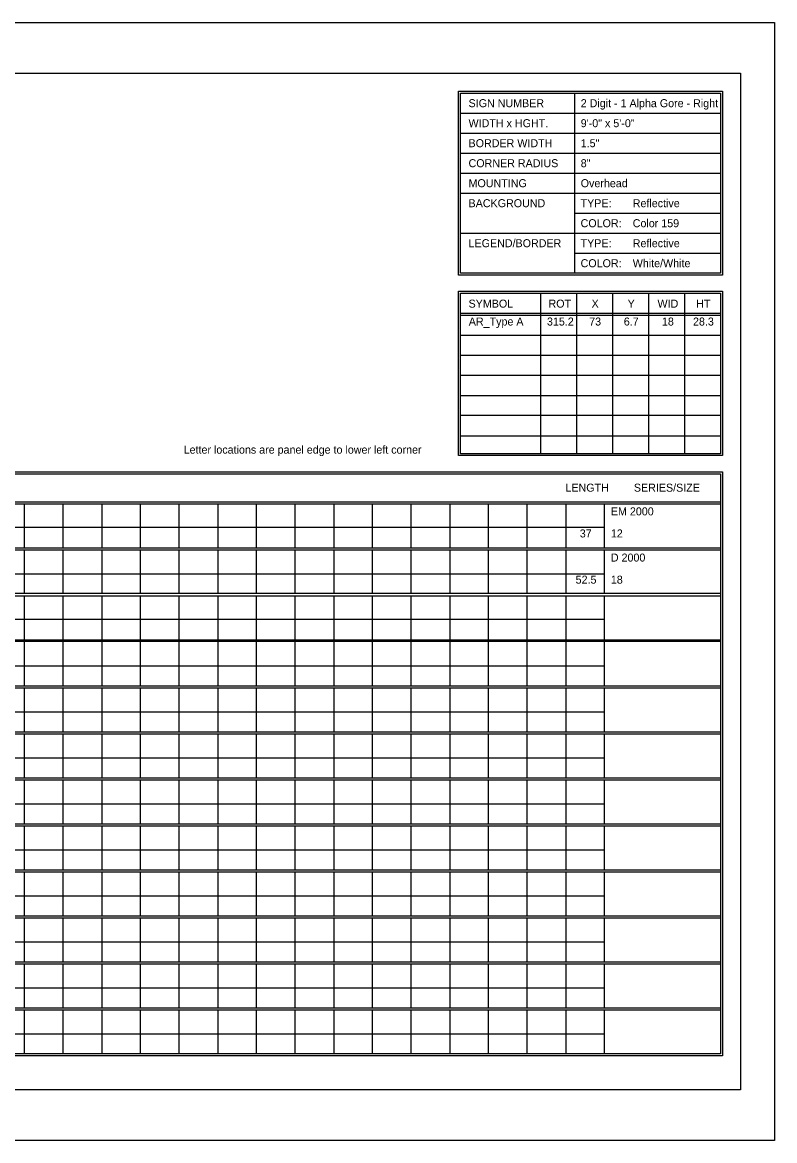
# Model space of a CAD drawing. Extents: x 1806251 to 1809821, y 414895 to 422886.
# Drawn here: x 1809679.34 to 1809684.89, y 415365.97 to 415374.23 of the extents above; entities that cross this region are included whole.
import ezdxf

# ---------------------------------------------------------------- set-up
doc = ezdxf.new("R2010")
doc.units = 0
doc.layers.add('GSSHT', color=7, linetype='Continuous')

msp = doc.modelspace()

# ---------------------------------------------------------------- linework, layer by layer
at = {"layer": 'GSSHT'}
for p, q in [((1809672.1349, 415374.2262), (1809684.8891, 415374.2262)), ((1809684.8891, 415374.2262), (1809684.8891, 415365.9725)), ((1809683.4126, 415373.7035), (1809683.4126, 415372.3747)), ((1809682.571, 415373.5559), (1809684.4905, 415373.5559)), ((1809682.571, 415373.4082), (1809684.4905, 415373.4082)), ((1809682.571, 415373.2606), (1809684.4905, 415373.2606)), ((1809682.571, 415373.1129), (1809684.4905, 415373.1129)), ((1809682.571, 415372.9653), (1809684.4905, 415372.9653)), ((1809683.4126, 415372.8176), (1809684.4905, 415372.8176)), ((1809682.571, 415372.67), (1809684.4905, 415372.67)), ((1809683.4126, 415372.5223), (1809684.4905, 415372.5223)), ((1809683.1616, 415372.227), (1809683.1616, 415371.0428)), ((1809683.4274, 415372.227), (1809683.4274, 415371.0428)), ((1809683.6931, 415372.227), (1809683.6931, 415371.0428)), ((1809683.9589, 415372.227), (1809683.9589, 415371.0428)), ((1809684.2247, 415372.227), (1809684.2247, 415371.0428)), ((1809682.571, 415372.0794), (1809684.4905, 415372.0794)), ((1809682.571, 415372.0646), (1809684.4905, 415372.0646)), ((1809682.571, 415371.9169), (1809684.4905, 415371.9169)), ((1809682.571, 415371.7693), (1809684.4905, 415371.7693)), ((1809682.571, 415371.6216), (1809684.4905, 415371.6216)), ((1809682.571, 415371.471), (1809684.4905, 415371.471)), ((1809682.571, 415371.3263), (1809684.4905, 415371.3263)), ((1809682.571, 415371.1757), (1809684.4905, 415371.1757)), ((1809672.7816, 415370.6885), (1809684.4905, 415370.6885)), ((1809672.7816, 415370.6737), (1809684.4905, 415370.6737)), ((1809679.3492, 415370.6737), (1809679.3492, 415370.3489)), ((1809679.6357, 415370.6737), (1809679.6357, 415370.3489)), ((1809679.9221, 415370.6737), (1809679.9221, 415370.3489)), ((1809680.2056, 415370.6737), (1809680.2056, 415370.3489)), ((1809680.492, 415370.6737), (1809680.492, 415370.3489)), ((1809680.7785, 415370.6737), (1809680.7785, 415370.3489)), ((1809681.062, 415370.6737), (1809681.062, 415370.3489)), ((1809681.3484, 415370.6737), (1809681.3484, 415370.3489)), ((1809681.6349, 415370.6737), (1809681.6349, 415370.3489)), ((1809681.9184, 415370.6737), (1809681.9184, 415370.3489)), ((1809682.2048, 415370.6737), (1809682.2048, 415370.3489)), ((1809682.4913, 415370.6737), (1809682.4913, 415370.3489)), ((1809682.7747, 415370.6737), (1809682.7747, 415370.3489)), ((1809683.0612, 415370.6737), (1809683.0612, 415370.3489)), ((1809683.3476, 415370.6737), (1809683.3476, 415370.3489)), ((1809683.6311, 415370.6737), (1809683.6311, 415370.3489)), ((1809672.7816, 415370.4995), (1809683.6311, 415370.4995)), ((1809672.7816, 415370.3489), (1809684.4905, 415370.3489)), ((1809672.7816, 415370.3341), (1809684.4905, 415370.3341)), ((1809679.3492, 415370.3341), (1809679.3492, 415370.0122)), ((1809679.6357, 415370.3341), (1809679.6357, 415370.0122)), ((1809679.9221, 415370.3341), (1809679.9221, 415370.0122)), ((1809680.2056, 415370.3341), (1809680.2056, 415370.0122)), ((1809680.492, 415370.3341), (1809680.492, 415370.0122)), ((1809680.7785, 415370.3341), (1809680.7785, 415370.0122)), ((1809681.062, 415370.3341), (1809681.062, 415370.0122)), ((1809681.3484, 415370.3341), (1809681.3484, 415370.0122)), ((1809681.6349, 415370.3341), (1809681.6349, 415370.0122)), ((1809681.9184, 415370.3341), (1809681.9184, 415370.0122)), ((1809682.2048, 415370.3341), (1809682.2048, 415370.0122)), ((1809682.4913, 415370.3341), (1809682.4913, 415370.0122)), ((1809682.7747, 415370.3341), (1809682.7747, 415370.0122)), ((1809683.0612, 415370.3341), (1809683.0612, 415370.0122)), ((1809683.3476, 415370.3341), (1809683.3476, 415370.0122)), ((1809683.6311, 415370.3341), (1809683.6311, 415370.0122)), ((1809672.7816, 415370.1569), (1809683.6311, 415370.1569)), ((1809672.7816, 415370.0122), (1809684.4905, 415370.0122)), ((1809672.7816, 415369.9945), (1809684.4905, 415369.9945)), ((1809679.3492, 415369.9945), (1809679.3492, 415369.6697)), ((1809679.6357, 415369.9945), (1809679.6357, 415369.6697)), ((1809679.9221, 415369.9945), (1809679.9221, 415369.6697)), ((1809680.2056, 415369.9945), (1809680.2056, 415369.6697)), ((1809680.492, 415369.9945), (1809680.492, 415369.6697)), ((1809680.7785, 415369.9945), (1809680.7785, 415369.6697)), ((1809681.062, 415369.9945), (1809681.062, 415369.6697)), ((1809681.3484, 415369.9945), (1809681.3484, 415369.6697)), ((1809681.6349, 415369.9945), (1809681.6349, 415369.6697)), ((1809681.9184, 415369.9945), (1809681.9184, 415369.6697)), ((1809682.2048, 415369.9945), (1809682.2048, 415369.6697)), ((1809682.4913, 415369.9945), (1809682.4913, 415369.6697)), ((1809682.7747, 415369.9945), (1809682.7747, 415369.6697)), ((1809683.0612, 415369.9945), (1809683.0612, 415369.6697)), ((1809683.3476, 415369.9945), (1809683.3476, 415369.6697)), ((1809683.6311, 415369.9945), (1809683.6311, 415369.6697)), ((1809672.7816, 415369.8203), (1809683.6311, 415369.8203)), ((1809672.7816, 415369.6697), (1809684.4905, 415369.6697)), ((1809672.7816, 415369.6579), (1809684.4905, 415369.6579)), ((1809679.3492, 415369.6579), (1809679.3492, 415369.3301)), ((1809679.6357, 415369.6579), (1809679.6357, 415369.3301)), ((1809679.9221, 415369.6579), (1809679.9221, 415369.3301)), ((1809680.2056, 415369.6579), (1809680.2056, 415369.3301)), ((1809680.492, 415369.6579), (1809680.492, 415369.3301)), ((1809680.7785, 415369.6579), (1809680.7785, 415369.3301)), ((1809681.062, 415369.6579), (1809681.062, 415369.3301)), ((1809681.3484, 415369.6579), (1809681.3484, 415369.3301)), ((1809681.6349, 415369.6579), (1809681.6349, 415369.3301)), ((1809681.9184, 415369.6579), (1809681.9184, 415369.3301)), ((1809682.2048, 415369.6579), (1809682.2048, 415369.3301)), ((1809682.4913, 415369.6579), (1809682.4913, 415369.3301)), ((1809682.7747, 415369.6579), (1809682.7747, 415369.3301)), ((1809683.0612, 415369.6579), (1809683.0612, 415369.3301)), ((1809683.3476, 415369.6579), (1809683.3476, 415369.3301)), ((1809683.6311, 415369.6579), (1809683.6311, 415369.3301)), ((1809672.7816, 415369.4777), (1809683.6311, 415369.4777)), ((1809672.7816, 415369.3301), (1809684.4905, 415369.3301)), ((1809672.7816, 415369.3153), (1809684.4905, 415369.3153)), ((1809679.3492, 415369.3153), (1809679.3492, 415368.9905)), ((1809679.6357, 415369.3153), (1809679.6357, 415368.9905)), ((1809679.9221, 415369.3153), (1809679.9221, 415368.9905)), ((1809680.2056, 415369.3153), (1809680.2056, 415368.9905)), ((1809680.492, 415369.3153), (1809680.492, 415368.9905)), ((1809680.7785, 415369.3153), (1809680.7785, 415368.9905)), ((1809681.062, 415369.3153), (1809681.062, 415368.9905)), ((1809681.3484, 415369.3153), (1809681.3484, 415368.9905)), ((1809681.6349, 415369.3153), (1809681.6349, 415368.9905)), ((1809681.9184, 415369.3153), (1809681.9184, 415368.9905)), ((1809682.2048, 415369.3153), (1809682.2048, 415368.9905)), ((1809682.4913, 415369.3153), (1809682.4913, 415368.9905)), ((1809682.7747, 415369.3153), (1809682.7747, 415368.9905)), ((1809683.0612, 415369.3153), (1809683.0612, 415368.9905)), ((1809683.3476, 415369.3153), (1809683.3476, 415368.9905)), ((1809683.6311, 415369.3153), (1809683.6311, 415368.9905)), ((1809672.7816, 415369.1381), (1809683.6311, 415369.1381)), ((1809672.7816, 415368.9905), (1809684.4905, 415368.9905)), ((1809672.7816, 415368.9757), (1809684.4905, 415368.9757)), ((1809679.3492, 415368.9757), (1809679.3492, 415368.6509)), ((1809679.6357, 415368.9757), (1809679.6357, 415368.6509)), ((1809679.9221, 415368.9757), (1809679.9221, 415368.6509)), ((1809680.2056, 415368.9757), (1809680.2056, 415368.6509)), ((1809680.492, 415368.9757), (1809680.492, 415368.6509)), ((1809680.7785, 415368.9757), (1809680.7785, 415368.6509)), ((1809681.062, 415368.9757), (1809681.062, 415368.6509)), ((1809681.3484, 415368.9757), (1809681.3484, 415368.6509)), ((1809681.6349, 415368.9757), (1809681.6349, 415368.6509)), ((1809681.9184, 415368.9757), (1809681.9184, 415368.6509)), ((1809682.2048, 415368.9757), (1809682.2048, 415368.6509)), ((1809682.4913, 415368.9757), (1809682.4913, 415368.6509)), ((1809682.7747, 415368.9757), (1809682.7747, 415368.6509)), ((1809683.0612, 415368.9757), (1809683.0612, 415368.6509)), ((1809683.3476, 415368.9757), (1809683.3476, 415368.6509)), ((1809683.6311, 415368.9757), (1809683.6311, 415368.6509)), ((1809672.7816, 415368.7985), (1809683.6311, 415368.7985)), ((1809672.7816, 415368.6509), (1809684.4905, 415368.6509)), ((1809672.7816, 415368.6361), (1809684.4905, 415368.6361)), ((1809679.3492, 415368.6361), (1809679.3492, 415368.3113)), ((1809679.6357, 415368.6361), (1809679.6357, 415368.3113)), ((1809679.9221, 415368.6361), (1809679.9221, 415368.3113)), ((1809680.2056, 415368.6361), (1809680.2056, 415368.3113)), ((1809680.492, 415368.6361), (1809680.492, 415368.3113)), ((1809680.7785, 415368.6361), (1809680.7785, 415368.3113)), ((1809681.062, 415368.6361), (1809681.062, 415368.3113)), ((1809681.3484, 415368.6361), (1809681.3484, 415368.3113)), ((1809681.6349, 415368.6361), (1809681.6349, 415368.3113)), ((1809681.9184, 415368.6361), (1809681.9184, 415368.3113)), ((1809682.2048, 415368.6361), (1809682.2048, 415368.3113)), ((1809682.4913, 415368.6361), (1809682.4913, 415368.3113)), ((1809682.7747, 415368.6361), (1809682.7747, 415368.3113)), ((1809683.0612, 415368.6361), (1809683.0612, 415368.3113)), ((1809683.3476, 415368.6361), (1809683.3476, 415368.3113)), ((1809683.6311, 415368.6361), (1809683.6311, 415368.3113)), ((1809672.7816, 415368.4589), (1809683.6311, 415368.4589)), ((1809672.7816, 415368.3113), (1809684.4905, 415368.3113)), ((1809672.7816, 415368.2965), (1809684.4905, 415368.2965)), ((1809679.3492, 415368.2965), (1809679.3492, 415367.9717)), ((1809679.6357, 415368.2965), (1809679.6357, 415367.9717)), ((1809679.9221, 415368.2965), (1809679.9221, 415367.9717)), ((1809680.2056, 415368.2965), (1809680.2056, 415367.9717)), ((1809680.492, 415368.2965), (1809680.492, 415367.9717)), ((1809680.7785, 415368.2965), (1809680.7785, 415367.9717)), ((1809681.062, 415368.2965), (1809681.062, 415367.9717)), ((1809681.3484, 415368.2965), (1809681.3484, 415367.9717)), ((1809681.6349, 415368.2965), (1809681.6349, 415367.9717)), ((1809681.9184, 415368.2965), (1809681.9184, 415367.9717)), ((1809682.2048, 415368.2965), (1809682.2048, 415367.9717)), ((1809682.4913, 415368.2965), (1809682.4913, 415367.9717)), ((1809682.7747, 415368.2965), (1809682.7747, 415367.9717)), ((1809683.0612, 415368.2965), (1809683.0612, 415367.9717)), ((1809683.3476, 415368.2965), (1809683.3476, 415367.9717)), ((1809683.6311, 415368.2965), (1809683.6311, 415367.9717)), ((1809672.7816, 415368.1193), (1809683.6311, 415368.1193)), ((1809672.7816, 415367.9717), (1809684.4905, 415367.9717)), ((1809672.7816, 415367.9569), (1809684.4905, 415367.9569)), ((1809679.3492, 415367.9569), (1809679.3492, 415367.6321)), ((1809679.6357, 415367.9569), (1809679.6357, 415367.6321)), ((1809679.9221, 415367.9569), (1809679.9221, 415367.6321)), ((1809680.2056, 415367.9569), (1809680.2056, 415367.6321)), ((1809680.492, 415367.9569), (1809680.492, 415367.6321)), ((1809680.7785, 415367.9569), (1809680.7785, 415367.6321)), ((1809681.062, 415367.9569), (1809681.062, 415367.6321)), ((1809681.3484, 415367.9569), (1809681.3484, 415367.6321)), ((1809681.6349, 415367.9569), (1809681.6349, 415367.6321)), ((1809681.9184, 415367.9569), (1809681.9184, 415367.6321)), ((1809682.2048, 415367.9569), (1809682.2048, 415367.6321)), ((1809682.4913, 415367.9569), (1809682.4913, 415367.6321)), ((1809682.7747, 415367.9569), (1809682.7747, 415367.6321)), ((1809683.0612, 415367.9569), (1809683.0612, 415367.6321)), ((1809683.3476, 415367.9569), (1809683.3476, 415367.6321)), ((1809683.6311, 415367.9569), (1809683.6311, 415367.6321)), ((1809672.7816, 415367.7797), (1809683.6311, 415367.7797)), ((1809672.7816, 415367.6321), (1809684.4905, 415367.6321)), ((1809672.7816, 415367.6173), (1809684.4905, 415367.6173)), ((1809679.3492, 415367.6173), (1809679.3492, 415367.2925)), ((1809679.6357, 415367.6173), (1809679.6357, 415367.2925)), ((1809679.9221, 415367.6173), (1809679.9221, 415367.2925)), ((1809680.2056, 415367.6173), (1809680.2056, 415367.2925)), ((1809680.492, 415367.6173), (1809680.492, 415367.2925)), ((1809680.7785, 415367.6173), (1809680.7785, 415367.2925)), ((1809681.062, 415367.6173), (1809681.062, 415367.2925)), ((1809681.3484, 415367.6173), (1809681.3484, 415367.2925)), ((1809681.6349, 415367.6173), (1809681.6349, 415367.2925)), ((1809681.9184, 415367.6173), (1809681.9184, 415367.2925)), ((1809682.2048, 415367.6173), (1809682.2048, 415367.2925)), ((1809682.4913, 415367.6173), (1809682.4913, 415367.2925)), ((1809682.7747, 415367.6173), (1809682.7747, 415367.2925)), ((1809683.0612, 415367.6173), (1809683.0612, 415367.2925)), ((1809683.3476, 415367.6173), (1809683.3476, 415367.2925)), ((1809683.6311, 415367.6173), (1809683.6311, 415367.2925)), ((1809672.7816, 415367.4401), (1809683.6311, 415367.4401)), ((1809672.7816, 415367.2925), (1809684.4905, 415367.2925)), ((1809672.7816, 415367.2777), (1809684.4905, 415367.2777)), ((1809679.3492, 415367.2777), (1809679.3492, 415366.9529)), ((1809679.6357, 415367.2777), (1809679.6357, 415366.9529)), ((1809679.9221, 415367.2777), (1809679.9221, 415366.9529)), ((1809680.2056, 415367.2777), (1809680.2056, 415366.9529)), ((1809680.492, 415367.2777), (1809680.492, 415366.9529)), ((1809680.7785, 415367.2777), (1809680.7785, 415366.9529)), ((1809681.062, 415367.2777), (1809681.062, 415366.9529)), ((1809681.3484, 415367.2777), (1809681.3484, 415366.9529)), ((1809681.6349, 415367.2777), (1809681.6349, 415366.9529)), ((1809681.9184, 415367.2777), (1809681.9184, 415366.9529)), ((1809682.2048, 415367.2777), (1809682.2048, 415366.9529)), ((1809682.4913, 415367.2777), (1809682.4913, 415366.9529)), ((1809682.7747, 415367.2777), (1809682.7747, 415366.9529)), ((1809683.0612, 415367.2777), (1809683.0612, 415366.9529)), ((1809683.3476, 415367.2777), (1809683.3476, 415366.9529)), ((1809683.6311, 415367.2777), (1809683.6311, 415366.9529)), ((1809672.7816, 415367.1005), (1809683.6311, 415367.1005)), ((1809672.7816, 415366.9529), (1809684.4905, 415366.9529)), ((1809672.7816, 415366.9381), (1809684.4905, 415366.9381)), ((1809679.3492, 415366.9381), (1809679.3492, 415366.6133)), ((1809679.6357, 415366.9381), (1809679.6357, 415366.6133)), ((1809679.9221, 415366.9381), (1809679.9221, 415366.6133)), ((1809680.2056, 415366.9381), (1809680.2056, 415366.6133)), ((1809680.492, 415366.9381), (1809680.492, 415366.6133)), ((1809680.7785, 415366.9381), (1809680.7785, 415366.6133)), ((1809681.062, 415366.9381), (1809681.062, 415366.6133)), ((1809681.3484, 415366.9381), (1809681.3484, 415366.6133)), ((1809681.6349, 415366.9381), (1809681.6349, 415366.6133)), ((1809681.9184, 415366.9381), (1809681.9184, 415366.6133)), ((1809682.2048, 415366.9381), (1809682.2048, 415366.6133)), ((1809682.4913, 415366.9381), (1809682.4913, 415366.6133)), ((1809682.7747, 415366.9381), (1809682.7747, 415366.6133)), ((1809683.0612, 415366.9381), (1809683.0612, 415366.6133)), ((1809683.3476, 415366.9381), (1809683.3476, 415366.6133)), ((1809683.6311, 415366.9381), (1809683.6311, 415366.6133)), ((1809672.7816, 415366.7609), (1809683.6311, 415366.7609)), ((1809684.8891, 415365.9725), (1809672.1349, 415365.9725))]:
    msp.add_line(p, q, dxfattribs=at)
for points in [[(1809672.634, 415373.8512), (1809684.6381, 415373.8512), (1809684.6381, 415366.3475), (1809672.634, 415366.3475)], [(1809682.5562, 415373.7183), (1809684.5052, 415373.7183), (1809684.5052, 415372.3599), (1809682.5562, 415372.3599)], [(1809682.571, 415373.7035), (1809684.4905, 415373.7035), (1809684.4905, 415372.3747), (1809682.571, 415372.3747)], [(1809682.5562, 415372.2418), (1809684.5052, 415372.2418), (1809684.5052, 415371.0281), (1809682.5562, 415371.0281)], [(1809682.571, 415372.227), (1809684.4905, 415372.227), (1809684.4905, 415371.0428), (1809682.571, 415371.0428)], [(1809672.7669, 415370.91), (1809684.5052, 415370.91), (1809684.5052, 415366.5985), (1809672.7669, 415366.5985)], [(1809672.7816, 415370.8952), (1809684.4905, 415370.8952), (1809684.4905, 415366.6133), (1809672.7816, 415366.6133)]]:
    msp.add_lwpolyline(points, close=True, dxfattribs=at)

# ---------------------------------------------------------------- texts
for s, height, p in [('SIGN NUMBER', 0.059055, (1809682.63, 415373.6002)), ('2 Digit - 1 Alpha Gore - Right', 0.059055, (1809683.4579, 415373.6001)), ('WIDTH x HGHT.', 0.059055, (1809682.63, 415373.4525)), ('9\'-0" x 5\'-0"', 0.059055, (1809683.4579, 415373.4524)), ('BORDER WIDTH', 0.059055, (1809682.63, 415373.3049)), ('1.5"', 0.05906, (1809683.4579, 415373.3048)), ('CORNER RADIUS', 0.059055, (1809682.63, 415373.1572)), ('8"', 0.05906, (1809683.4579, 415373.1571)), ('MOUNTING', 0.05906, (1809682.63, 415373.0096)), ('Overhead', 0.05906, (1809683.4579, 415373.0095)), ('BACKGROUND', 0.05906, (1809682.63, 415372.8619)), ('TYPE:', 0.05906, (1809683.4569, 415372.8619)), ('Reflective', 0.05906, (1809683.8418, 415372.8619)), ('COLOR:', 0.05906, (1809683.4569, 415372.7143)), ('Color 159', 0.05906, (1809683.8418, 415372.7142)), ('LEGEND/BORDER', 0.059055, (1809682.63, 415372.5666)), ('TYPE:', 0.05906, (1809683.4569, 415372.5666)), ('Reflective', 0.05906, (1809683.8418, 415372.5666)), ('COLOR:', 0.05906, (1809683.4569, 415372.419)), ('White/White', 0.059055, (1809683.8418, 415372.419)), ('SYMBOL', 0.05906, (1809682.63, 415372.1207)), ('ROT', 0.05906, (1809683.22, 415372.1207)), ('X', 0.0591, (1809683.538, 415372.1207)), ('Y', 0.0591, (1809683.8041, 415372.1207)), ('WID', 0.05906, (1809684.0246, 415372.1207)), ('HT', 0.05906, (1809684.3102, 415372.1207)), ('AR_Type A', 0.05906, (1809682.6317, 415371.9886)), ('315.2', 0.05906, (1809683.2088, 415371.9886)), ('73', 0.05906, (1809683.5203, 415371.9886)), ('6.7', 0.05906, (1809683.7758, 415371.9886)), ('18', 0.05906, (1809684.0573, 415371.9886)), ('28.3', 0.05906, (1809684.2867, 415371.9886)), ('Letter locations are panel edge to lower left corner', 0.059055, (1809680.5272, 415371.043)), ('LENGTH', 0.05906, (1809683.345, 415370.7623)), ('SERIES/SIZE', 0.059061, (1809683.8502, 415370.7623)), ('EM 2000', 0.05906, (1809683.6804, 415370.5874)), ('37', 0.05906, (1809683.4508, 415370.4246)), ('12', 0.05906, (1809683.6804, 415370.4246)), ('D 2000', 0.05906, (1809683.6803, 415370.2464)), ('52.5', 0.05906, (1809683.4203, 415370.0835)), ('18', 0.05906, (1809683.6803, 415370.0835))]:
    msp.add_text(s, height=height, dxfattribs=at).set_placement(p)

doc.saveas('drawing.dxf')
